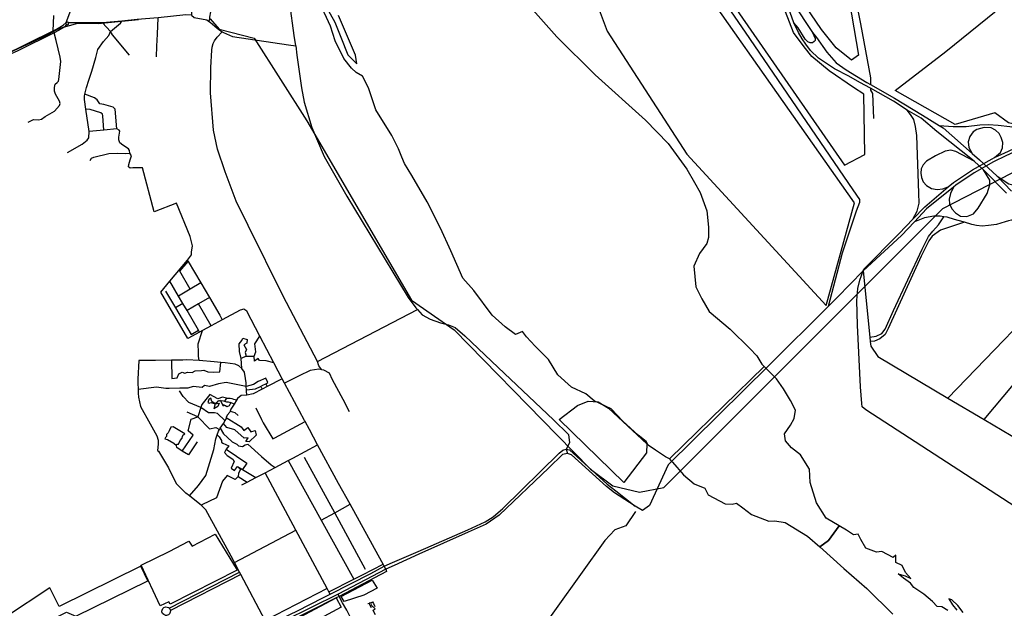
# Model space of a CAD drawing. Header units: millimetres. Extents: x 664923 to 767831, y 3118803 to 3207600.
# Tile 283 of 422: x 723421 to 727552, y 3159176 to 3161646. Entities that reach past the tile are written whole.
import ezdxf

# ---------------------------------------------------------------- set-up
doc = ezdxf.new("R2010")
doc.units = ezdxf.units.MM
for name, color, linetype in [('parks', 8, 'Continuous'), ('railways', 4, 'Continuous'), ('roads_2', 2, 'Continuous'), ('roads_3', 3, 'Continuous'), ('water', 7, 'Continuous')]:
    doc.layers.add(name, color=color, linetype=linetype)

msp = doc.modelspace()

# ---------------------------------------------------------------- linework, layer by layer
at = {"layer": 'parks'}
for points in [[(725931.95, 3162275.54), (725863.68, 3162334.22), (725792.91, 3162214.16), (725742.54, 3162081.14), (725785.28, 3161868.83), (725886.21, 3161597.65), (726219.64, 3161081.67), (726804.19, 3160446.64), (726923.56, 3160877.78), (726016.16, 3162169.67), (725931.95, 3162275.54)], [(727094.38, 3161349.51), (727307.2, 3161512.35), (727547.1, 3161707.99), (727679.68, 3161859.52), (727960.76, 3162229.56), (728126.98, 3162100.13), (728188.35, 3162040.95), (728284.44, 3161900.36), (728333.49, 3161863.33), (728415.65, 3161810.13), (728504.66, 3161717.38), (728556.37, 3161683.08), (728603.06, 3161663.15), (728681.55, 3161658.96), (728426.07, 3161535.96), (727965.97, 3161314.82), (727723.95, 3161210.93), (727674.19, 3161197.51), (727639, 3161199.52), (727600.66, 3161206.51), (727569.42, 3161213.97), (727512.17, 3161255.23), (727346.16, 3161205.94), (727094.38, 3161349.51)], [(726910.47, 3161475.81), (726846.84, 3161527.83), (726785.61, 3161604.62), (726551.42, 3161949.59), (726853.34, 3162007.27), (726940.63, 3161497.78), (726910.47, 3161475.81)], [(725955.18, 3159703.18), (725685.17, 3159967.87), (725762.06, 3160027.29), (725806.4, 3160045.3), (725847.94, 3160042.28), (725891.85, 3160016.45), (726051.79, 3159865.86), (726050.59, 3159828.36), (725955.18, 3159703.18)], [(724241.23, 3159486.95), (724333.91, 3159335.16), (724051.96, 3159193.01), (724047.11, 3159203.43), (724010.75, 3159185.93), (723930.4, 3159356.95), (724048.58, 3159414.1), (724131.29, 3159457.08), (724144.39, 3159437.04), (724241.23, 3159486.95)], [(723361.17, 3159138.59), (723401.61, 3159082.54), (723456.7, 3159057.99), (723501.63, 3159071.78), (723515.61, 3159108.22), (723617.09, 3159159.14), (723656.24, 3159142.78), (723959.07, 3159291.71), (723929.04, 3159352.66), (723587.2, 3159182.74), (723547.89, 3159261.41), (723361.17, 3159138.59)], [(724782.96, 3159204.79), (724769.68, 3159225.03), (724900.42, 3159294.52), (724921.06, 3159259.67), (724865.25, 3159230.71), (724782.96, 3159204.79)], [(724570.7, 3159078.01), (724551.31, 3159115.45), (724749.14, 3159219.14), (724770.38, 3159181.17), (724660.37, 3159122.34), (724651.99, 3159122.83), (724643.64, 3159138.04), (724616.54, 3159123.74), (724629.97, 3159095.16), (724602.22, 3159080.53), (724596.88, 3159090.36), (724570.7, 3159078.01)]]:
    msp.add_lwpolyline(points, close=True, dxfattribs=at)
msp.add_lwpolyline([(726286.03, 3161895.93), (726881.25, 3161035.09), (726967.36, 3161080.34), (726963.11, 3161333.44), (726918.74, 3161362.07), (726816.89, 3161431.25), (726744.19, 3161492.01), (726711.85, 3161531.77), (726668.16, 3161592.46), (726634.27, 3161678.97)], dxfattribs=at)
at = {"layer": 'railways'}
for points in [[(723332.52, 3161487.86), (723532.23, 3161580.24), (723584.92, 3161608.85), (723664.52, 3161632.2), (723750.55, 3161630.74), (723919.52, 3161647.27)], [(724221.02, 3161649.24), (724257.72, 3161606.17), (724405.25, 3161569.02), (724625.21, 3161221.63), (725064.9, 3160468.67), (725244.68, 3160344.7), (725676.71, 3159902.92), (725816.52, 3159759.95), (725909.73, 3159689.41), (726021.21, 3159663), (726124.16, 3159682.12), (727294.1, 3160854.11), (727921.64, 3161177.69), (728211.3, 3161447.11), (728379.55, 3161541.18), (728450.71, 3161620.6), (728459.27, 3161672.16)]]:
    msp.add_lwpolyline(points, dxfattribs=at)
at = {"layer": 'roads_2'}
for points in [[(726990.02, 3161359.45), (726945.99, 3161382.68), (726899.75, 3161409.03), (726839.15, 3161440.02), (726793.14, 3161470.16), (726772.28, 3161484.44), (726738.78, 3161516.63), (726719.49, 3161542.97), (726704.51, 3161566.03), (726688.29, 3161592.41), (726669.15, 3161633.49), (726653.97, 3161676.56), (726644.79, 3161696.34), (726629.04, 3161742.1), (726493.73, 3161941.15), (726457.13, 3161994.98), (726327.91, 3162189.41), (726039.94, 3162609.55)], [(726064.43, 3162604.25), (726157.12, 3162467.73), (726165.03, 3162456.09), (726462.43, 3162018.04), (726471.65, 3162004.46), (726537.12, 3161907.06), (726664.86, 3161717), (726747, 3161592.49), (726764.39, 3161571.39), (726807.42, 3161510.31), (726846.8, 3161465.56), (726889.11, 3161436.04), (726974.91, 3161383.03), (726991.05, 3161373.73)], [(726747, 3161592.49), (726759.03, 3161568.04), (726758.53, 3161559.36), (726754.68, 3161554.54), (726747.38, 3161549.36), (726737.85, 3161549.42), (726728.25, 3161552.85), (726716.82, 3161565.08), (726687.79, 3161612.84), (726669.15, 3161633.49)], [(724688.64, 3160177.1), (724675.66, 3160193.72), (724671.02, 3160210.97), (724527.09, 3160486.57), (724380.28, 3160782.17), (724329.57, 3160884.86), (724282.69, 3161007.66), (724251.47, 3161102.36), (724234.82, 3161182.28), (724221.05, 3161338.83), (724222.48, 3161445.54), (724226.7, 3161518.89), (724228.54, 3161531.56), (724232.48, 3161545.99), (724238.18, 3161557.92), (724249.81, 3161572.96), (724270.83, 3161595.83)], [(727086.65, 3161304.15), (726990.02, 3161359.45)], [(726991.05, 3161373.73), (727090.64, 3161316.33)], [(727090.64, 3161316.33), (727209.48, 3161246.11), (727278.47, 3161202.67), (727295.24, 3161192.1), (727417.46, 3161085.09), (727447.76, 3161058.56), (727522.56, 3160988.87), (727581.69, 3160926.26)], [(727561.31, 3160918.12), (727464.22, 3161015.64), (727425.76, 3161052.54), (727269.41, 3161177.01), (727203.08, 3161233.17), (727144.09, 3161267.11), (727086.65, 3161304.15)], [(727168.66, 3160808.55), (727186.4, 3160842.85), (727194.28, 3160876.2), (727193.11, 3160918.58), (727184.51, 3161160.73), (727179.87, 3161198.44), (727172.91, 3161227.98), (727158.33, 3161248.91), (727144.09, 3161267.11)], [(727278.47, 3161202.67), (727337.39, 3161197.45), (727391.71, 3161197.8), (727449.1, 3161204.91), (727486.35, 3161206.35), (727525.82, 3161203.93), (727575.65, 3161197.48), (727619.79, 3161191.27), (727658.22, 3161187.79), (727696.57, 3161187.47), (727732.73, 3161190.29), (727782.9, 3161195.49)], [(727538.26, 3161151.49), (727530.37, 3161169), (727515.45, 3161183.28), (727497.07, 3161192.64), (727467.76, 3161193.83), (727436.42, 3161184.84), (727421.05, 3161176.15), (727406.78, 3161156.45), (727401.01, 3161133.82), (727403.24, 3161110.45), (727417.46, 3161085.09)], [(727511.25, 3161067.37), (727536.36, 3161089.19), (727543.97, 3161108.77), (727545.32, 3161130.43), (727538.26, 3161151.49)], [(727425.76, 3161052.54), (727348.79, 3161093.76), (727328.1, 3161098.66), (727303.7, 3161093.95), (727262.87, 3161074.79), (727225.31, 3161052.52), (727211.05, 3161037.4), (727202.86, 3161020.28), (727202.13, 3161002.61), (727204.26, 3160984.63), (727212.07, 3160966.07)], [(724957.12, 3159340.6), (724951, 3159352.06), (724946.53, 3159360.39), (724941.19, 3159370.36), (724807.19, 3159612.2), (724758.21, 3159699.2), (724671.08, 3159862.17), (724637.05, 3159926.76), (724618.83, 3159960.32), (724617.89, 3159962.06), (724616.77, 3159964.11), (724531.5, 3160121.19), (724522.19, 3160139.02), (724519.42, 3160144.3), (724505.32, 3160171.32), (724487.05, 3160206.3), (724428.88, 3160317.7), (724373.89, 3160423), (724361.58, 3160430.67), (724346.75, 3160427.79), (724271.31, 3160387.02), (724224.12, 3160361.53), (724188.25, 3160342.15), (724176.23, 3160335.41), (724126.71, 3160307.65), (724013.11, 3160502.94), (724050.46, 3160548.63), (724124.73, 3160637.68), (724141.64, 3160659.07), (724141.75, 3160670.38), (724146.74, 3160696.78), (724136.06, 3160735.77), (724078.44, 3160875.73), (723985.05, 3160839.91), (723936.64, 3161024.33)], [(727522.56, 3160988.87), (727570.52, 3160957.83), (727599.06, 3160950.97), (727618.91, 3160952.76), (727639.72, 3160959.89), (727653.36, 3160970.39), (727661.31, 3160981.49), (727668.81, 3160997.54), (727672.31, 3161018.45), (727669.4, 3161040.65), (727661.58, 3161058.86)], [(727422.2, 3160831.3), (727442.64, 3160855.76), (727480.66, 3160917.26), (727491.5, 3160952.54), (727491.17, 3160972.52), (727464.22, 3161015.64)], [(727212.07, 3160966.07), (727225.16, 3160950.42), (727246.71, 3160937.77), (727270.94, 3160933.29), (727293.96, 3160936.57), (727316.01, 3160944.12)], [(727338.61, 3160943.44), (727326.22, 3160916.44), (727320.46, 3160892.93), (727321.74, 3160873.07), (727331.46, 3160852.07), (727346.88, 3160835.6), (727367.96, 3160822), (727395.2, 3160819.86), (727422.2, 3160831.3)], [(727716.8, 3160789.75), (727697.23, 3160799.45), (727672.56, 3160806.43), (727666.23, 3160807.74), (727648.27, 3160811.45), (727624.48, 3160812.72), (727599.52, 3160810.65), (727581.87, 3160805.39), (727569.41, 3160801.65), (727555.01, 3160797.36), (727518.62, 3160786.71), (727485.99, 3160782.68), (727458.53, 3160780.34), (727435.3, 3160783.05), (727416.03, 3160786.38), (727384.38, 3160796.3), (727379.95, 3160797.69), (727342.45, 3160808.27), (727312.8, 3160817.23), (727298.77, 3160819.44), (727282.89, 3160821.95), (727256.99, 3160821.09), (727217.7, 3160814.33), (727175.15, 3160798.2)], [(728277.43, 3159161.08), (726971.05, 3160009.33), (726956.25, 3160021.11), (726954.27, 3160035.31), (726948.19, 3160105.02), (726936.04, 3160364.69), (726933.95, 3160468.37), (726937.96, 3160518.61), (726946.57, 3160552.37), (726959.41, 3160592.77)], [(726959.41, 3160592.77), (726988.33, 3160313.38), (726989.86, 3160295.33), (726991.48, 3160276.38), (727021.11, 3160232.62), (727315.13, 3160058.31), (727468.13, 3159967.6), (727732.41, 3159810.92)], [(727315.13, 3160058.31), (727822.43, 3160583.26), (727831.48, 3160592.62)], [(724671.02, 3160210.97), (725089.68, 3160430.24)], [(724174.28, 3160215.3), (724122.13, 3160218.04), (724105.49, 3160217.72), (724058.13, 3160216.8), (723991.27, 3160215.51), (723920.54, 3160215.2), (723916.27, 3160137.46), (723916.74, 3160122.16), (723917.61, 3160094.21), (723918.86, 3160079.13), (723920.33, 3160061.42), (723927.37, 3160022.46)], [(724640.15, 3160173.66), (724593.93, 3160151.66)], [(724805.23, 3159999.71), (724778.49, 3160052.48), (724733.86, 3160134.17), (724720.71, 3160162.14), (724697.36, 3160175.27), (724688.64, 3160177.1), (724676.8, 3160179.58), (724640.15, 3160173.66)], [(724593.93, 3160151.66), (724531.5, 3160121.19)], [(723927.37, 3160022.46), (723969.09, 3159950.27), (723996.59, 3159900.29), (724002.46, 3159881.63), (724001.99, 3159864.41), (723999.3, 3159838.4), (724003.79, 3159835.61), (724045.58, 3159765.99), (724078.34, 3159700.11), (724118.62, 3159658.37)], [(724461.33, 3159105.32), (724451.08, 3159124.73), (724349.28, 3159317.61), (724343.8, 3159328.02), (724322.7, 3159367.99), (724308.53, 3159394.84), (724201.65, 3159589.54), (724183.85, 3159607.75), (724133.08, 3159647.15), (724118.62, 3159658.37)]]:
    msp.add_lwpolyline(points, dxfattribs=at)
at = {"layer": 'roads_3'}
for points in [[(726814.22, 3160444.39), (726872.83, 3160668.03), (726932.43, 3160844.72), (726946.44, 3160880.51), (726945.19, 3160890.95), (726918.13, 3160932.21), (726466.31, 3161594.25), (725794.2, 3162573.79), (725752.05, 3162635.66), (725751.85, 3162648.72), (725742.51, 3162675.64), (725709.73, 3162739.93), (725702.83, 3162748.35)], [(726867.8, 3162038.96), (726879.61, 3161971.46), (726905.54, 3161848.57), (726949.04, 3161629.17), (726991.02, 3161402.39), (726991.05, 3161373.73)], [(724580.16, 3161536.14), (724572.58, 3161580.58), (724536.32, 3161850.68), (724528.82, 3161891.49), (724524.3, 3161908.13), (724509.72, 3161923.72), (724413.7, 3161980.39)], [(723616.9, 3161634.4), (723631.5, 3161675.16), (723645.29, 3161709.19), (723654.31, 3161726.23), (723673.77, 3161750.46), (723709.23, 3161786.46), (723797, 3161873.01), (723825.25, 3161896.3), (723846.07, 3161912.2), (723878.07, 3161915.26), (723908.17, 3161920.35), (723934.49, 3161920.52), (723952.43, 3161919.91), (723972.23, 3161909.83), (723988.93, 3161899.66), (724100.77, 3161828.74), (724118.22, 3161818.12), (724130.88, 3161806.15), (724136.64, 3161789.06), (724138.41, 3161736.64), (724141.46, 3161683.55), (724142.36, 3161665.18), (724152.91, 3161656.18)], [(724248, 3161785.61), (724233.8, 3161737.22), (724221.24, 3161679.78), (724217.28, 3161657.53), (724217.75, 3161646.85), (724213.68, 3161640.21)], [(723456.68, 3161215.8), (723479.43, 3161227.73), (723500.81, 3161226.17), (723512.89, 3161228.46), (723528.48, 3161240.31), (723567.86, 3161261.82), (723588.26, 3161285.67), (723590.71, 3161294.03), (723588.43, 3161304.8), (723571.04, 3161333.57), (723567.35, 3161345.68), (723567.43, 3161361.08), (723570.64, 3161375.55), (723578.1, 3161382.66), (723583.52, 3161388.37), (723585.46, 3161394.9), (723586.69, 3161408.37), (723593.18, 3161471.15), (723590.41, 3161488.66), (723573.99, 3161558.56), (723565.33, 3161590.98), (723561.49, 3161599.19), (723564.91, 3161663.83)], [(724142.36, 3161665.18), (724118.41, 3161666.06), (724002.41, 3161654.14), (723914.36, 3161646.92), (723850.35, 3161639.6), (723768.7, 3161633.44), (723625.75, 3161633.33)], [(723994.53, 3161490.05), (723997.21, 3161534.68), (723999.33, 3161585.52), (724002.41, 3161654.14)], [(724152.91, 3161656.18), (724206.08, 3161645.4)], [(724206.08, 3161645.4), (724213.68, 3161640.21), (724219.87, 3161635.86), (724249.43, 3161610.37), (724270.83, 3161595.83), (724276.01, 3161592.3), (724313.9, 3161575.62), (724548.4, 3161541.11), (724580.16, 3161536.14), (724583.4, 3161498.03), (724602.85, 3161360.5), (724614.07, 3161300.81), (724646.36, 3161194.16), (724698.27, 3161072.28), (724793.88, 3160906.11), (725050.76, 3160480.56), (725083.53, 3160436.88), (725089.68, 3160430.24), (725110.12, 3160408.13), (725142.82, 3160388.86), (725187.23, 3160374.57), (725220.56, 3160365.62), (725248.08, 3160354.05), (725289.31, 3160319.93), (725428.64, 3160186.89), (725661.24, 3159966.74), (725723.59, 3159905.73), (725727.84, 3159870.81), (725714.13, 3159843.37), (725718.95, 3159826.19)], [(723617.12, 3161626.62), (723607.43, 3161614.45), (723583.95, 3161600.71), (723565.33, 3161590.98), (723413.71, 3161515.9), (723330.86, 3161479.14), (723311.1, 3161475.1), (723284.88, 3161474.48), (722853.95, 3161467.47), (722747.21, 3161463.75), (722742.6, 3161463.63)], [(722743.02, 3161472.2), (722856.93, 3161473.66), (722987.13, 3161477.46), (723089.95, 3161479.84), (723291.89, 3161483.63), (723306.74, 3161484.24), (723306.37, 3161483.9), (723319.67, 3161486.25), (723335.5, 3161490.27), (723348.91, 3161495.16), (723561.49, 3161599.19), (723575.11, 3161606.53), (723603.91, 3161623.9), (723616.9, 3161634.4)], [(723617.12, 3161626.62), (723617.98, 3161625.96), (723619.51, 3161625.29), (723621.38, 3161625.13), (723623.73, 3161625.86), (723624.96, 3161626.82), (723625.69, 3161627.8), (723626.2, 3161628.9), (723626.47, 3161630.43), (723626.33, 3161631.84), (723625.75, 3161633.33), (723625.38, 3161633.9), (723624.44, 3161634.88), (723621.71, 3161636.07), (723619.74, 3161635.99), (723617.94, 3161635.24), (723616.9, 3161634.4), (723616.13, 3161633.35), (723615.47, 3161631.5), (723615.5, 3161629.59), (723616.24, 3161627.69), (723617.12, 3161626.62)], [(723802.33, 3161597.06), (723768.7, 3161633.44)], [(723802.33, 3161597.06), (723843.86, 3161631.67), (723850.35, 3161639.6)], [(723711.94, 3161150.05), (723712.59, 3161176.51), (723699.3, 3161271.46), (723693.62, 3161311.64), (723693.73, 3161325.18), (723694.97, 3161333.99), (723701.57, 3161361.85), (723711.08, 3161392.61), (723723.47, 3161430.82), (723740.49, 3161487.85), (723749.54, 3161520.66), (723772.86, 3161554.63), (723795.8, 3161580.02), (723802.33, 3161597.06)], [(723881.42, 3161497.07), (723810.66, 3161582.39), (723802.33, 3161597.06)], [(726990.02, 3161359.45), (726991.07, 3161350.57), (726998.73, 3161336.64), (727003.66, 3161231.49)], [(723828.83, 3161188.32), (723822.3, 3161271.24), (723813.73, 3161279.22), (723773.68, 3161290.16), (723756.76, 3161293.34), (723745.88, 3161309.54), (723734.56, 3161318.28), (723694.97, 3161333.99)], [(723773.81, 3161182.05), (723770.56, 3161242.58), (723769.21, 3161249.82), (723761.9, 3161255.48), (723716.49, 3161269.24), (723699.3, 3161271.46)], [(723936.64, 3161024.33), (723896.56, 3161024.02), (723884.01, 3161023.61), (723877.85, 3161029.29), (723878.93, 3161038.35), (723884.76, 3161058.53), (723890.55, 3161075.46), (723883.74, 3161085.73), (723881.52, 3161097.18), (723877.3, 3161104.89), (723853.24, 3161119.84), (723842.04, 3161129.03), (723837.6, 3161142), (723836.86, 3161152.95), (723839.68, 3161170.25), (723841.11, 3161178.11), (723838.9, 3161183.29), (723828.83, 3161188.32), (723773.81, 3161182.05), (723712.59, 3161176.51)], [(723621.73, 3161088.78), (723682.88, 3161123.31), (723704.25, 3161139.98), (723711.94, 3161150.05)], [(727218.22, 3160860.72), (727316.01, 3160944.12), (727338.93, 3160963.66), (727418.32, 3161016.76), (727501.71, 3161062.95), (727511.25, 3161067.37), (727569.25, 3161094.24), (727741.93, 3161176.07)], [(727748.88, 3161163.8), (727574.1, 3161082.33), (727558.66, 3161074.88), (727507.23, 3161050.05), (727425.64, 3161003.03), (727348.92, 3160951.8), (727338.61, 3160943.44), (727226.09, 3160852.2)], [(723716.37, 3161055.58), (723721.97, 3161064.57), (723731.86, 3161068.94), (723794.58, 3161084.24), (723831.84, 3161085.47), (723865.88, 3161084.41), (723883.74, 3161085.73)], [(726959.41, 3160592.77), (726962.79, 3160598.6), (727111.59, 3160748.43), (727168.66, 3160808.55), (727218.22, 3160860.72)], [(727226.09, 3160852.2), (727175.15, 3160798.2), (727120.98, 3160740.74), (726959.41, 3160592.77)], [(726988.33, 3160313.38), (727014.54, 3160317.39), (727038.09, 3160329.82), (727051.97, 3160347.77), (727087.1, 3160425.99), (727207.36, 3160683.23), (727233.67, 3160736.8), (727252.66, 3160758.93), (727276.22, 3160784.95), (727298.77, 3160819.44)], [(727384.38, 3160796.3), (727283.77, 3160762.25), (727249.79, 3160737.65), (727235.39, 3160718.6), (727203.55, 3160654.32), (727064.51, 3160349.65), (727051.59, 3160324.91), (727030.33, 3160306.82), (727008.1, 3160297.14), (726989.86, 3160295.33)], [(724136.53, 3160515.76), (724093.25, 3160591.25), (724128.26, 3160631.64)], [(724124.73, 3160637.68), (724128.26, 3160631.64), (724180.52, 3160542.29), (724216.91, 3160480.09), (724260.39, 3160405.75), (724271.31, 3160387.02)], [(726959.41, 3160592.77), (726850.88, 3160480.38)], [(724176.23, 3160335.41), (724171.7, 3160343.07), (724123.23, 3160425.25), (724105.55, 3160455.22), (724087.33, 3160486.09), (724050.46, 3160548.63)], [(724180.52, 3160542.29), (724136.53, 3160515.76), (724087.33, 3160486.09)], [(724032.76, 3160506.77), (724074.54, 3160436.62), (724140.74, 3160325.44), (724171.7, 3160343.07)], [(727468.13, 3159967.6), (727916.6, 3160503.67), (727924.66, 3160513.3)], [(724105.55, 3160455.22), (724074.54, 3160436.62)], [(724216.91, 3160480.09), (724171.33, 3160453.41), (724123.23, 3160425.25)], [(724224.12, 3160361.53), (724171.33, 3160453.41)], [(726850.88, 3160480.38), (726814.22, 3160444.39), (726563.67, 3160194.44)], [(724373.68, 3160069.72), (724372.65, 3160088.57), (724372.65, 3160092.3), (724371.63, 3160107.17), (724371.65, 3160112.52), (724371.67, 3160122.76), (724368, 3160139.94), (724364.02, 3160167.23), (724353.8, 3160182.72), (724340.74, 3160194.09), (724324.84, 3160200.75), (724282.92, 3160206.69), (724264.83, 3160207.84), (724237.75, 3160209.57), (724174.28, 3160215.3), (724170.69, 3160234.46), (724172, 3160249.98), (724170.57, 3160285.33), (724188.25, 3160342.15)], [(724353.8, 3160182.72), (724349.69, 3160224.93), (724343.44, 3160253.76), (724341.58, 3160285.2), (724352.69, 3160299.26), (724356.92, 3160310.05), (724375.39, 3160303.47), (724374.41, 3160288.98), (724361.27, 3160281.17), (724372.39, 3160261.87), (724366.95, 3160249.17), (724371.67, 3160233.53), (724405.21, 3160233.54), (724412.44, 3160252.56), (724408.01, 3160285.84), (724428.88, 3160317.7)], [(724058.13, 3160216.8), (724058.96, 3160140.04), (724081.69, 3160143), (724088.96, 3160160.14), (724103.38, 3160166.7), (724113.59, 3160162.49), (724125.54, 3160166.5), (724145.17, 3160164.98), (724157.68, 3160172.78), (724184.25, 3160173.29), (724193.06, 3160175.97), (724210.28, 3160168.74), (724234.35, 3160167.32), (724260.28, 3160168.45), (724264.83, 3160207.84)], [(724371.67, 3160233.53), (724349.69, 3160224.93)], [(724487.05, 3160206.3), (724454.93, 3160214.98), (724427.06, 3160216.33), (724421.22, 3160223.77), (724406.87, 3160212.8), (724405.21, 3160233.54)], [(726563.67, 3160194.44), (726141.51, 3159778.46)], [(724372.65, 3160092.3), (724409.87, 3160096.72), (724431.91, 3160107.22), (724441.88, 3160111.87), (724453.77, 3160118.39), (724462.22, 3160123.96), (724453.34, 3160141.48), (724421.09, 3160128.4), (724402.62, 3160115.01), (724371.63, 3160107.17), (724288.14, 3160123.68), (724255.1, 3160118.53), (724217.61, 3160106.12), (724195.97, 3160111.06), (724186.33, 3160102.59), (724148.68, 3160107.04), (724125.94, 3160100.28), (724092.91, 3160099.65), (724048.45, 3160098.8), (724034.48, 3160098.54), (723994.99, 3160104.1), (723917.61, 3160094.21)], [(724522.19, 3160139.02), (724459.86, 3160107.11), (724438.43, 3160095.7), (724401.24, 3160075.88), (724373.68, 3160069.72), (724351.03, 3160068.62), (724335.26, 3160056.38), (724330.53, 3160048.95), (724320.36, 3160032.96), (724315.18, 3160024.81), (724307.44, 3160011.72), (724304.23, 3160003.64), (724302.66, 3159999.69), (724291.58, 3159986.54), (724288.06, 3159976.21), (724285.89, 3159969.84), (724282.34, 3159963.52), (724275.9, 3159952.07)], [(724453.77, 3160118.39), (724454.28, 3160117.32), (724456.87, 3160112.58), (724459.86, 3160107.11)], [(724282.34, 3159963.52), (724251.09, 3159993.7), (724238.05, 3159996.03), (724213.38, 3159995.56), (724181.05, 3160018.87), (724131.01, 3160040.19), (724107.52, 3160064.34), (724091.13, 3160088.3)], [(724330.53, 3160048.95), (724319.74, 3160051.74), (724312.6, 3160055.51), (724303.93, 3160056.12), (724292.92, 3160056.7), (724288.91, 3160057.84), (724272.35, 3160062.56), (724252.85, 3160055.15), (724219.47, 3160073.29), (724184.89, 3160031.16), (724181.05, 3160018.87), (724168.56, 3159978.95), (724217.52, 3159928.53), (724244.14, 3159934.52), (724259.45, 3159926.84)], [(724431.91, 3160107.22), (724433.79, 3160104.13), (724435.16, 3160101.64), (724438.43, 3160095.7)], [(724264.43, 3160045.31), (724261.29, 3160047.38), (724257.51, 3160045.41), (724254.15, 3160046.3), (724250.87, 3160043.39), (724246.2, 3160037.6), (724241.73, 3160034.67), (724226.76, 3160043.4), (724222.44, 3160057.33), (724214.91, 3160051.48), (724210.84, 3160039.53), (724215.44, 3160036.3), (724222.77, 3160040), (724241.73, 3160034.67)], [(724241.73, 3160034.67), (724257.91, 3160037.35), (724253.17, 3160023.01), (724235.7, 3160012.94)], [(724241.73, 3160034.67), (724235.7, 3160012.94)], [(724320.36, 3160032.96), (724305.84, 3160039.45), (724304.76, 3160033.5), (724300.38, 3160025.58), (724290.44, 3160020.87), (724285.08, 3160026.24), (724275.96, 3160029.39), (724276.29, 3160024.41), (724264.43, 3160045.31), (724270.1, 3160048.5), (724280.91, 3160044.92), (724289.33, 3160041.75), (724296.48, 3160042.12), (724305.84, 3160039.45)], [(724288.91, 3160057.84), (724280.91, 3160044.92)], [(724103.3, 3159835.72), (724149.31, 3159902.36), (724127.72, 3159921.14), (724141.28, 3159969.39), (724168.56, 3159978.95), (724123.84, 3159998.34)], [(724304.23, 3160003.64), (724323.9, 3159998.04), (724337.36, 3159985.16)], [(724412.1, 3160016.72), (724435.09, 3159968.31), (724443.23, 3159953.84), (724483.44, 3159887.73), (724491.95, 3159891.81), (724618.83, 3159960.32)], [(724133.08, 3159647.15), (724171.1, 3159690.58), (724201.59, 3159733.48), (724235.55, 3159842.27), (724244.14, 3159887.1), (724249.67, 3159904.05), (724254.75, 3159919.63), (724259.45, 3159926.84), (724262.64, 3159931.72), (724275.9, 3159952.07)], [(724288.06, 3159976.21), (724350.25, 3159936.8), (724361.57, 3159922.15), (724378.22, 3159934.74), (724390.91, 3159916.25), (724409, 3159921.77), (724412.63, 3159901.81), (724383.27, 3159874.76), (724369.61, 3159875.78), (724380.34, 3159891.5), (724362.84, 3159889.87), (724323.84, 3159925.31), (724290.55, 3159934.36), (724275.9, 3159952.07)], [(724129.18, 3159819.89), (724103.3, 3159835.72), (724079.87, 3159850.15), (724079.7, 3159859.27), (724080.08, 3159864.56), (724087.81, 3159864.23), (724094.25, 3159880.66), (724102.75, 3159889.95), (724104.55, 3159896.7), (724107.3, 3159903.95), (724113.49, 3159908.39), (724065.17, 3159937.7), (724055.07, 3159936.54), (724048.13, 3159920.58), (724044.42, 3159912.83), (724037.32, 3159905.49), (724036.51, 3159897.32), (724033.22, 3159892.93), (724030.43, 3159887.6), (724041.11, 3159883.97), (724067.46, 3159868.63), (724079.7, 3159859.27)], [(724262.64, 3159931.72), (724275.83, 3159908.66), (724293.2, 3159892.68), (724312.28, 3159874.73), (724331.53, 3159865.12), (724339.38, 3159857.27), (724356.17, 3159854.27), (724367.74, 3159861.48), (724378.4, 3159864.02), (724435.26, 3159812.84), (724476.61, 3159777.59), (724492.47, 3159766.4)], [(724165.76, 3159874.83), (724129.18, 3159819.89)], [(724249.67, 3159904.05), (724258.38, 3159895.35), (724267.5, 3159879.94), (724267.63, 3159873.11), (724274.07, 3159868.85), (724298.78, 3159857.63), (724286.76, 3159843.77), (724280.41, 3159830.3), (724291.93, 3159816.74), (724315.54, 3159801.4), (724321.61, 3159791.42), (724308.81, 3159764.16), (724322.09, 3159754.69), (724335.21, 3159771.57), (724355.45, 3159758.18), (724411.25, 3159724.35)], [(724286.76, 3159843.77), (724373.48, 3159785.22), (724355.45, 3159758.18)], [(724353.57, 3159693.33), (724375.01, 3159704.86), (724411.25, 3159724.35), (724450.86, 3159744.85), (724492.47, 3159766.4), (724548.02, 3159795.76), (724567.8, 3159806.22), (724671.08, 3159862.17)], [(725093, 3159414.81), (725301.52, 3159504.9), (725373.76, 3159538.7), (725406.9, 3159560.11), (725448.72, 3159595.02), (725684.08, 3159826.71), (725699.78, 3159839.03), (725714.13, 3159843.37), (725727.21, 3159841.2), (725886.11, 3159697.31), (725922.46, 3159668.93)], [(725916.07, 3159659.97), (725882.84, 3159687.29), (725736.65, 3159819.9), (725718.95, 3159826.19), (725697.83, 3159821.53), (725641.68, 3159764.78), (725433.43, 3159566.66), (725378.42, 3159528.54), (725303.29, 3159494.82), (725096.09, 3159402.45)], [(724548.02, 3159795.76), (724686.69, 3159545.01), (724823.03, 3159298.43)], [(724872.15, 3159338.78), (724742.68, 3159576.23), (724616.13, 3159808.28)], [(724335.21, 3159771.57), (724346.9, 3159757.73), (724339.65, 3159742.89), (724338.25, 3159728.73), (724375.01, 3159704.86)], [(724724.37, 3159234.95), (724718.83, 3159245.29), (724711.19, 3159259.57), (724580.29, 3159504.2), (724450.86, 3159744.85)], [(726141.51, 3159778.46), (726063.49, 3159607.21), (726034.46, 3159586.32), (726003.04, 3159604.37)], [(724338.25, 3159728.73), (724324.71, 3159716.3), (724291.24, 3159733.71), (724271.98, 3159709.8), (724246.69, 3159638.74), (724243.97, 3159637.89), (724188.06, 3159610.91), (724183.85, 3159607.75)], [(726003.04, 3159604.37), (725916.07, 3159659.97)], [(725922.46, 3159668.93), (726003.04, 3159604.37)], [(724686.69, 3159545.01), (724742.68, 3159576.23), (724807.19, 3159612.2)], [(726004.37, 3159581.78), (725963.5, 3159522.47), (725917.62, 3159504.86), (725876.47, 3159460.19), (725569.57, 3159032.1), (725536.94, 3158981.32), (725501.57, 3158908.74), (725463.55, 3158809.77), (725435.82, 3158667.95), (725429.42, 3158563.32), (725431.19, 3158471.39), (725482.02, 3158314.21)], [(724322.7, 3159367.99), (724580.29, 3159504.2)], [(724985.74, 3159367.41), (725093, 3159414.81)], [(725096.09, 3159402.45), (724992.78, 3159354.91)], [(723907.14, 3158828.71), (723994.88, 3158871.45), (724133.51, 3158940.02), (724358.39, 3159056.24), (724461.33, 3159105.32), (724587.29, 3159165.37), (724693.53, 3159219.13), (724724.37, 3159234.95), (724893.92, 3159321.95), (724951, 3159352.06), (724985.74, 3159367.41)], [(724992.78, 3159354.91), (724957.12, 3159340.6), (724757.04, 3159234.76), (724530.9, 3159122.53), (724257.49, 3158985.92), (724174.96, 3158944.69), (724076.12, 3158895.31), (723998, 3158860.24), (723914.02, 3158817.28)], [(724957.12, 3159340.6), (724959.87, 3159330.85), (724761.87, 3159225.53), (724749.14, 3159219.14), (724536.43, 3159112.36), (724261.09, 3158978.7), (724195.32, 3158946.91), (724174.96, 3158944.69)], [(724718.83, 3159245.29), (724823.03, 3159298.43), (724858.88, 3159316.72), (724946.53, 3159360.39)], [(724047.83, 3159176.59), (724343.8, 3159328.02)], [(724349.28, 3159317.61), (724053.58, 3159166.35)], [(724711.19, 3159259.57), (724451.08, 3159124.73)], [(724886.58, 3158983.71), (724793.79, 3159168.09), (724776.19, 3159198.13), (724761.87, 3159225.53), (724757.04, 3159234.76)], [(724051.23, 3159172.96), (724053.58, 3159166.35), (724053.21, 3159159.38), (724049.62, 3159152.36), (724044.96, 3159148.39), (724037.42, 3159145.95), (724033.47, 3159146.25), (724031.32, 3159146.42), (724025.41, 3159149.11), (724020.27, 3159154.63), (724018.01, 3159160.68), (724018.14, 3159164.11), (724018.29, 3159168.19), (724021.55, 3159174.81), (724026.54, 3159179.18), (724033.3, 3159181.54), (724040.19, 3159181.16), (724046.08, 3159178.48), (724047.83, 3159176.59), (724051.23, 3159172.96)], [(724887.62, 3159196.39), (724882.16, 3159194.46)], [(724887.62, 3159196.39), (724891.97, 3159200.36), (724895.24, 3159196.54), (724895.15, 3159199.11), (724901.69, 3159202.41), (724904.95, 3159196.46), (724911.5, 3159183.53)], [(724897.16, 3159178.28), (724891.98, 3159188.12), (724887.62, 3159196.39)], [(724913.76, 3159148.3), (724908.85, 3159157.61), (724903.9, 3159167.4), (724908.08, 3159170.65), (724911.95, 3159174.13), (724907.93, 3159178.23), (724905.26, 3159180.53), (724902.75, 3159182.08), (724899.4, 3159184.6), (724896.66, 3159190.81), (724891.98, 3159188.12)]]:
    msp.add_lwpolyline(points, dxfattribs=at)
at = {"layer": 'water'}
for points in [[(725506.45, 3161765.1), (725675.39, 3161574.37), (725835.87, 3161414.8), (726046.79, 3161223.99), (726142.23, 3161126.67), (726219.52, 3161018.55), (726252.07, 3160963.49), (726275.62, 3160921.32), (726303.34, 3160844.43), (726311.66, 3160775.86), (726310.77, 3160731.48), (726304.24, 3160706.99), (726273.58, 3160664.64), (726250.13, 3160611.12), (726257.91, 3160525.14), (726283.37, 3160474.31), (726314.13, 3160421.83), (726402.14, 3160346.97), (726484.16, 3160265.91), (726513.62, 3160235.15), (726534.4, 3160200.75), (726544.34, 3160190.82), (726544.34, 3160190.82), (726206.51, 3159860.94), (726146.79, 3159802.62), (726130.01, 3159811), (726089.05, 3159839.13), (726058.17, 3159860.59), (726049.17, 3159876.43), (726015.44, 3159901.88), (725951.32, 3159961.55), (725903.11, 3160012.82), (725830.74, 3160047.11), (725796.94, 3160076.04), (725736.07, 3160103.57), (725679.1, 3160155.55), (725639.38, 3160220.03), (725583.22, 3160275.5), (725547.46, 3160315.7), (725530.44, 3160337.13), (725500.93, 3160325.25), (725458.35, 3160356.62), (725404.05, 3160406.03), (725326.85, 3160509.81), (725280.39, 3160561.12), (725230.07, 3160676.73), (725186.29, 3160770.71), (725130.81, 3160881.87), (725065.72, 3160992.85), (725035.03, 3161042.72), (725024.02, 3161069.47), (725011.11, 3161104.02), (724982.06, 3161160), (724915.27, 3161268.33), (724884.64, 3161360.83), (724860.09, 3161409.95), (724832.71, 3161424.21), (724813.1, 3161442.97), (724780.83, 3161484.11), (724745.32, 3161558.23), (724724.91, 3161618.73), (724681.13, 3161713.59)], [(724691.33, 3161728.57), (724743.82, 3161636.5), (724768.63, 3161573.47), (724798.05, 3161498.35), (724835.5, 3161460.8), (724830.43, 3161497.23), (724792.01, 3161585.23), (724758.15, 3161663.74)], [(727314.89, 3159166.11), (727290.1, 3159181.3), (727269.94, 3159183.51), (727251.18, 3159204.04), (727214.7, 3159235.52), (727173.08, 3159262.55), (727157.84, 3159281.41), (727128.57, 3159302.59), (727106.36, 3159320.44), (727136.27, 3159311.44), (727160.09, 3159300.59), (727137.75, 3159325.39), (727123.18, 3159355.56), (727096.69, 3159368.1), (727096.96, 3159399.43), (727085.8, 3159388.77), (727038.08, 3159413.94), (727015.4, 3159410.9), (726971.33, 3159428.32), (726949.64, 3159464.44), (726938.71, 3159486.85), (726919.61, 3159484.52), (726889.4, 3159504.17), (726858.88, 3159521.44), (726814.34, 3159460.43), (726777.49, 3159433.73), (726777.49, 3159433.73), (726878.13, 3159342.27), (726974.86, 3159259.31), (727084.09, 3159151.57)], [(727379.77, 3159157.8), (727357.34, 3159186.95), (727332.39, 3159210.84), (727319.17, 3159215.79), (727334.52, 3159190.86), (727353.34, 3159167.73)]]:
    msp.add_lwpolyline(points, dxfattribs=at)
msp.add_lwpolyline([(726146.79, 3159802.62), (726151.07, 3159797.85), (726159.48, 3159788.5), (726206.67, 3159735.92), (726250.26, 3159697.61), (726295.2, 3159680.21), (726309.74, 3159651.77), (726380.43, 3159614.85), (726410.2, 3159612.82), (726428.49, 3159616.66), (726455.09, 3159598.02), (726491.49, 3159570.02), (726545.25, 3159548.44), (726564.63, 3159541.85), (726589.09, 3159543.19), (726632.95, 3159536.21), (726726.76, 3159478.86), (726777.49, 3159433.73), (726814.34, 3159460.43), (726858.88, 3159521.44), (726804.02, 3159554.31), (726763.42, 3159618.77), (726738.14, 3159704.42), (726735.33, 3159759.18), (726697.43, 3159820.22), (726659.26, 3159849.06), (726634.21, 3159878.16), (726630.13, 3159908.54), (726655.68, 3159943.83), (726670.86, 3159972.84), (726675.44, 3160007.73), (726655.41, 3160048.23), (726625.62, 3160096.37), (726595.93, 3160139.3), (726560.77, 3160174.42), (726544.34, 3160190.82), (726206.51, 3159860.94), (726146.79, 3159802.62)], close=True, dxfattribs=at)

doc.saveas('drawing.dxf')
